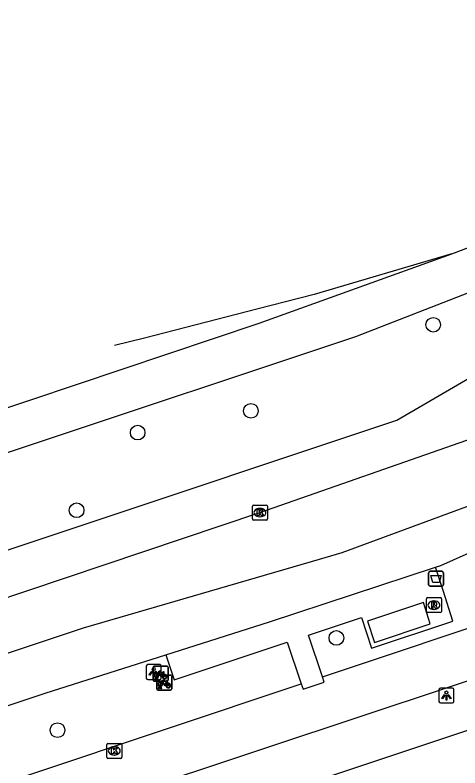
# Model space of a CAD drawing. Extents: x 162082 to 163393, y 388091 to 388632.
# Drawn here: x 162383.4 to 162413.1, y 388552.4 to 388602.7 of the extents above; entities that cross this region are included whole.
import ezdxf

# ---------------------------------------------------------------- set-up
doc = ezdxf.new("R2010")
doc.units = 0
for name, color, linetype in [('IMGEO_Afvalbak', 7, 'Continuous'), ('IMGEO_Berm_groen', 7, 'Continuous'), ('IMGEO_Boom', 7, 'Continuous'), ('IMGEO_Fietsenrek', 7, 'Continuous'), ('IMGEO_Fietspad_gesloten', 7, 'Continuous'), ('IMGEO_Kolk', 7, 'Continuous'), ('IMGEO_Lichtpunt', 7, 'Continuous'), ('IMGEO_Rijbaan_regionaal_gesloten', 7, 'Continuous'), ('IMGEO_Rioolput', 7, 'Continuous'), ('IMGEO_Voetpad_gesloten', 7, 'Continuous'), ('IMGEO_Voetpad_open', 7, 'Continuous')]:
    doc.layers.add(name, color=color, linetype=linetype)

msp = doc.modelspace()

# ---------------------------------------------------------------- linework, layer by layer
at = {"layer": 'IMGEO_Afvalbak'}
for p, q in [((162410.986, 388564.662), (162410.986, 388565.462)), ((162410.986, 388565.462), (162410.986, 388564.662)), ((162411.086, 388565.562), (162411.876, 388565.562)), ((162411.876, 388565.562), (162411.086, 388565.562)), ((162411.976, 388565.462), (162411.976, 388564.662)), ((162411.976, 388564.662), (162411.976, 388565.462)), ((162411.876, 388564.562), (162411.086, 388564.562)), ((162411.086, 388564.562), (162411.876, 388564.562))]:
    msp.add_line(p, q, dxfattribs=at)
msp.add_lwpolyline([(162411.129, 388565.276), (162411.833, 388565.276), (162411.684, 388564.806), (162411.278, 388564.806), (162411.129, 388565.276)], dxfattribs=at)
for centre, start, end in [((162411.086, 388565.462), 90, 180), ((162411.086, 388565.462), 90, 180), ((162411.876, 388565.462), 0, 90), ((162411.876, 388565.462), 360, 90), ((162411.086, 388564.662), 180, 270), ((162411.086, 388564.662), 180, 270), ((162411.876, 388564.662), 270, 0), ((162411.876, 388564.662), 270, 0)]:
    msp.add_arc(centre, 0.1, start, end, dxfattribs=at)
at = {"layer": 'IMGEO_Berm_groen'}
msp.add_lwpolyline([(162274.873, 388530.968), (162408.858, 388575.655), (162430.463, 388588.22), (162430.761, 388588.441), (162430.973, 388588.744), (162431.078, 388589.1), (162431.065, 388589.47), (162430.935, 388589.817), (162430.701, 388590.105), (162430.388, 388590.303), (162430.028, 388590.392), (162429.659, 388590.362), (162429.543, 388590.327), (162406.099, 388581.211), (162272.85, 388536.857), (162274.873, 388530.968)], dxfattribs=at)
at = {"layer": 'IMGEO_Boom'}
for centre in [(162411.298, 388582.014), (162399.119, 388576.271), (162391.557, 388574.815), (162387.478, 388569.631), (162404.829, 388561.108), (162386.203, 388554.954)]:
    msp.add_circle(centre, 0.489, dxfattribs=at)
at = {"layer": 'IMGEO_Fietsenrek'}
for p, q in [((162392.587, 388558.305), (162392.587, 388559.146)), ((162392.587, 388559.146), (162392.587, 388558.305)), ((162392.662, 388559.23), (162393.503, 388559.23)), ((162393.503, 388559.23), (162392.662, 388559.23)), ((162393.587, 388559.155), (162393.587, 388558.314)), ((162393.587, 388558.314), (162393.587, 388559.155)), ((162392.905, 388558.635), (162393.746, 388558.635)), ((162393.746, 388558.635), (162392.905, 388558.635)), ((162393.274, 388558.779), (162393.31, 388558.684)), ((162393.512, 388558.23), (162392.671, 388558.23)), ((162392.671, 388558.23), (162393.512, 388558.23)), ((162392.714, 388558.314), (162392.753, 388558.474)), ((162392.748, 388558.314), (162392.714, 388558.314)), ((162392.783, 388558.462), (162392.748, 388558.314)), ((162392.825, 388558.486), (162392.824, 388558.49)), ((162392.83, 388557.71), (162392.83, 388558.551)), ((162392.83, 388558.551), (162392.83, 388557.71)), ((162392.866, 388558.314), (162392.832, 388558.456)), ((162392.856, 388558.497), (162392.857, 388558.49)), ((162392.864, 388558.46), (162392.899, 388558.314)), ((162392.899, 388558.314), (162392.866, 388558.314)), ((162393.517, 388558.184), (162393.553, 388558.089)), ((162393.83, 388558.56), (162393.83, 388557.719)), ((162393.83, 388557.719), (162393.83, 388558.56)), ((162393.755, 388557.635), (162392.914, 388557.635)), ((162392.914, 388557.635), (162393.755, 388557.635)), ((162392.957, 388557.719), (162392.996, 388557.879)), ((162392.991, 388557.719), (162392.957, 388557.719)), ((162393.026, 388557.867), (162392.991, 388557.719)), ((162393.068, 388557.891), (162393.067, 388557.895)), ((162393.109, 388557.719), (162393.075, 388557.861)), ((162393.099, 388557.902), (162393.1, 388557.895)), ((162393.107, 388557.865), (162393.142, 388557.719)), ((162393.142, 388557.719), (162393.109, 388557.719))]:
    msp.add_line(p, q, dxfattribs=at)
for points in [[(162392.921, 388558.704), (162392.869, 388558.614), (162392.829, 388558.589), (162392.83, 388558.636), (162392.885, 388558.73)], [(162392.9, 388558.756), (162392.995, 388558.92), (162393.081, 388558.906), (162393.083, 388558.897), (162393.027, 388558.886), (162393, 388558.841), (162393.256, 388558.8)], [(162393.196, 388558.512), (162393.146, 388558.512), (162392.955, 388558.763), (162392.936, 388558.731)], [(162393.243, 388558.775), (162392.986, 388558.816), (162392.969, 388558.787), (162393.136, 388558.567), (162393.243, 388558.775)], [(162393.291, 388558.677), (162393.261, 388558.754), (162393.152, 388558.536), (162393.195, 388558.536)], [(162393.225, 388558.536), (162393.345, 388558.535), (162393.301, 388558.649)], [(162393.321, 388558.656), (162393.376, 388558.511), (162393.226, 388558.511)], [(162393.256, 388558.8), (162393.281, 388558.849), (162393.275, 388558.853), (162393.252, 388558.857), (162393.24, 388558.864), (162393.239, 388558.867), (162393.241, 388558.872), (162393.336, 388558.857), (162393.338, 388558.847), (162393.328, 388558.834), (162393.316, 388558.828), (162393.302, 388558.834), (162393.274, 388558.779)], [(162393.164, 388558.109), (162393.112, 388558.019), (162393.072, 388557.994), (162393.073, 388558.041), (162393.128, 388558.135)], [(162393.143, 388558.161), (162393.238, 388558.325), (162393.324, 388558.311), (162393.326, 388558.302), (162393.27, 388558.291), (162393.243, 388558.246), (162393.499, 388558.205)], [(162393.439, 388557.917), (162393.389, 388557.917), (162393.198, 388558.168), (162393.179, 388558.136)], [(162393.486, 388558.18), (162393.229, 388558.221), (162393.212, 388558.192), (162393.379, 388557.972), (162393.486, 388558.18)], [(162393.534, 388558.082), (162393.504, 388558.159), (162393.395, 388557.941), (162393.438, 388557.941)], [(162393.499, 388558.205), (162393.524, 388558.254), (162393.518, 388558.258), (162393.495, 388558.262), (162393.483, 388558.269), (162393.482, 388558.272), (162393.484, 388558.277), (162393.579, 388558.262), (162393.581, 388558.252), (162393.571, 388558.239), (162393.559, 388558.233), (162393.545, 388558.239), (162393.517, 388558.184)], [(162393.468, 388557.941), (162393.588, 388557.94), (162393.544, 388558.054)], [(162393.564, 388558.061), (162393.619, 388557.916), (162393.469, 388557.916)]]:
    msp.add_lwpolyline(points, dxfattribs=at)
for centre, radius, start, end in [((162392.665, 388559.152), 0.0779, 92.4484, 184.2845), ((162392.665, 388559.152), 0.0779, 92.4484, 184.2845), ((162393.509, 388559.152), 0.0779, 2.4484, 94.2845), ((162393.509, 388559.152), 0.0779, 2.4484, 94.2845), ((162392.827, 388558.615), 0.159, 62.6766, 242.1369), ((162392.827, 388558.615), 0.129, 63.3192, 238.903), ((162392.908, 388558.557), 0.0779, 92.4484, 184.2845), ((162392.908, 388558.557), 0.0779, 92.4484, 184.2845), ((162392.827, 388558.615), 0.129, 283.6043, 43.4302), ((162392.827, 388558.615), 0.159, 283.5766, 46.6042), ((162393.354, 388558.531), 0.159, 113.3408, 178.3217), ((162393.354, 388558.531), 0.159, 187.0065, 105.7708), ((162393.354, 388558.531), 0.129, 113.923, 177.9556), ((162393.354, 388558.531), 0.129, 188.6715, 104.5883), ((162393.752, 388558.557), 0.0779, 2.4484, 94.2845), ((162393.752, 388558.557), 0.0779, 2.4484, 94.2845), ((162392.665, 388558.308), 0.0779, 182.4484, 274.2845), ((162392.665, 388558.308), 0.0779, 182.4484, 274.2845), ((162392.807, 388558.486), 0.0499, 12.8025, 158.6934), ((162392.827, 388558.615), 0.159, 253.9967, 271.7867), ((162392.807, 388558.486), 0.0174, 12.8025, 163.4502), ((162392.827, 388558.615), 0.129, 253.415, 269.0204), ((162393.07, 388558.02), 0.159, 62.6766, 242.1369), ((162393.07, 388558.02), 0.129, 63.3192, 238.903), ((162393.07, 388558.02), 0.159, 283.5766, 46.6042), ((162393.509, 388558.308), 0.0779, 272.4484, 4.2845), ((162393.509, 388558.308), 0.0779, 272.4484, 4.2845), ((162392.908, 388557.713), 0.0779, 182.4484, 274.2845), ((162392.908, 388557.713), 0.0779, 182.4484, 274.2845), ((162393.05, 388557.891), 0.0499, 12.8025, 158.6934), ((162393.07, 388558.02), 0.159, 253.9967, 271.7867), ((162393.05, 388557.891), 0.0174, 12.8025, 163.4502), ((162393.07, 388558.02), 0.129, 253.415, 269.0204), ((162393.07, 388558.02), 0.129, 283.6043, 43.4302), ((162393.597, 388557.936), 0.159, 113.3408, 178.3217), ((162393.597, 388557.936), 0.159, 187.0065, 105.7708), ((162393.597, 388557.936), 0.129, 113.923, 177.9556), ((162393.597, 388557.936), 0.129, 188.6715, 104.5883), ((162393.752, 388557.713), 0.0779, 272.4484, 4.2845), ((162393.752, 388557.713), 0.0779, 272.4484, 4.2845)]:
    msp.add_arc(centre, radius, start, end, dxfattribs=at)
at = {"layer": 'IMGEO_Fietspad_gesloten'}
for points in [[(162403.893, 388558.518), (162417.299, 388562.993), (162435.489, 388568.8), (162456.446, 388575.59), (162456.343, 388575.895), (162488.512, 388586.676)], [(162497.882, 388586.227), (162488.392, 388583.036), (162457.174, 388572.698), (162436.199, 388565.723), (162407.328, 388556.149), (162358.353, 388539.891), (162249.604, 388503.789), (162247.114, 388502.698)], [(162402.477, 388558.046), (162402.599, 388557.685), (162404.011, 388558.16), (162403.893, 388558.518)], [(162247.329, 388506.185), (162270.419, 388514.23), (162302.958, 388524.829), (162357.09, 388542.897), (162402.477, 388558.046)]]:
    msp.add_lwpolyline(points, dxfattribs=at)
at = {"layer": 'IMGEO_Kolk'}
for p, q in [((162399.219, 388569.054), (162399.219, 388569.906)), ((162399.294, 388569.98), (162400.146, 388569.98)), ((162399.707, 388569.76), (162399.732, 388569.76)), ((162400.22, 388569.906), (162400.22, 388569.054)), ((162399.73, 388569.2), (162399.705, 388569.2)), ((162400.146, 388568.98), (162399.294, 388568.98)), ((162389.492, 388553.148), (162389.492, 388554)), ((162389.567, 388554.074), (162390.419, 388554.074)), ((162389.98, 388553.854), (162390.005, 388553.854)), ((162390.493, 388554), (162390.493, 388553.148)), ((162390.003, 388553.294), (162389.978, 388553.294)), ((162390.419, 388553.074), (162389.567, 388553.074))]:
    msp.add_line(p, q, dxfattribs=at)
for points in [[(162399.219, 388569.054), (162399.219, 388569.906)], [(162399.294, 388569.98), (162400.146, 388569.98)], [(162400.22, 388569.906), (162400.22, 388569.054)], [(162399.54, 388569.68), (162399.663, 388569.68), (162399.663, 388569.529), (162399.793, 388569.68), (162399.957, 388569.68), (162399.811, 388569.529), (162399.964, 388569.28), (162399.812, 388569.28), (162399.727, 388569.444), (162399.663, 388569.377), (162399.663, 388569.28), (162399.54, 388569.28), (162399.54, 388569.68)], [(162400.146, 388568.98), (162399.294, 388568.98)], [(162389.492, 388553.148), (162389.492, 388554)], [(162389.567, 388554.074), (162390.419, 388554.074)], [(162389.813, 388553.774), (162389.936, 388553.774), (162389.936, 388553.623), (162390.066, 388553.774), (162390.23, 388553.774), (162390.084, 388553.623), (162390.237, 388553.374), (162390.085, 388553.374), (162390, 388553.538), (162389.936, 388553.471), (162389.936, 388553.374), (162389.813, 388553.374), (162389.813, 388553.774)], [(162390.493, 388554), (162390.493, 388553.148)], [(162390.419, 388553.074), (162389.567, 388553.074)]]:
    msp.add_lwpolyline(points, dxfattribs=at)
for centre, start, end in [((162399.296, 388569.904), 91.552, 178.448), ((162399.296, 388569.904), 91.552, 178.448), ((162400.144, 388569.904), 1.552, 88.448), ((162400.144, 388569.904), 1.552, 88.448), ((162399.296, 388569.056), 181.552, 268.448), ((162399.296, 388569.056), 181.552, 268.448), ((162400.144, 388569.056), 271.552, 358.448), ((162400.144, 388569.056), 271.552, 358.448), ((162389.569, 388553.998), 91.552, 178.448), ((162389.569, 388553.998), 91.552, 178.448), ((162390.417, 388553.998), 1.552, 88.448), ((162390.417, 388553.998), 1.552, 88.448), ((162389.569, 388553.15), 181.552, 268.448), ((162389.569, 388553.15), 181.552, 268.448), ((162390.417, 388553.15), 271.552, 358.448), ((162390.417, 388553.15), 271.552, 358.448)]:
    msp.add_arc(centre, 0.0765, start, end, dxfattribs=at)
for centre, major_axis, ratio, start_param, end_param in [((162399.706, 388569.48), (-0.387, 0.002), 0.722429, 4.712389, 7.853982), ((162399.731, 388569.48), (-0.39, 0.002), 0.717154, 1.570796, 4.712389), ((162389.979, 388553.574), (-0.387, 0.002), 0.722429, 4.712389, 7.853982), ((162390.004, 388553.574), (-0.39, 0.002), 0.717154, 1.570796, 4.712389)]:
    msp.add_ellipse(centre, major_axis=major_axis, ratio=ratio, start_param=start_param, end_param=end_param, dxfattribs=at)
at = {"layer": 'IMGEO_Lichtpunt'}
for p, q in [((162392.132, 388559.237), (162392.132, 388558.43)), ((162392.132, 388559.237), (162392.132, 388558.43)), ((162393.034, 388559.332), (162392.226, 388559.332)), ((162393.034, 388559.332), (162392.226, 388559.332)), ((162393.128, 388558.43), (162393.128, 388559.237)), ((162393.128, 388558.43), (162393.128, 388559.237)), ((162392.226, 388558.336), (162393.034, 388558.336)), ((162392.226, 388558.336), (162393.034, 388558.336)), ((162411.681, 388557.674), (162411.681, 388556.867)), ((162411.681, 388557.674), (162411.681, 388556.867)), ((162412.583, 388557.769), (162411.775, 388557.769)), ((162412.583, 388557.769), (162411.775, 388557.769)), ((162412.677, 388556.867), (162412.677, 388557.674)), ((162412.677, 388556.867), (162412.677, 388557.674)), ((162411.775, 388556.773), (162412.583, 388556.773)), ((162411.775, 388556.773), (162412.583, 388556.773))]:
    msp.add_line(p, q, dxfattribs=at)
for points in [[(162392.506, 388558.901), (162392.545, 388558.873), (162392.357, 388558.611), (162392.319, 388558.638), (162392.506, 388558.901)], [(162392.608, 388558.853), (162392.655, 388558.853), (162392.655, 388558.531), (162392.608, 388558.531), (162392.608, 388558.853)], [(162392.718, 388558.873), (162392.756, 388558.9), (162392.943, 388558.638), (162392.904, 388558.61), (162392.718, 388558.873)], [(162412.055, 388557.338), (162412.094, 388557.31), (162411.906, 388557.048), (162411.868, 388557.075), (162412.055, 388557.338)], [(162412.157, 388557.29), (162412.204, 388557.29), (162412.204, 388556.968), (162412.157, 388556.968), (162412.157, 388557.29)], [(162412.267, 388557.31), (162412.305, 388557.337), (162412.492, 388557.075), (162412.453, 388557.047), (162412.267, 388557.31)]]:
    msp.add_lwpolyline(points, dxfattribs=at)
for centre in [(162392.631, 388559.035), (162412.18, 388557.472)]:
    msp.add_circle(centre, 0.0994, dxfattribs=at)
for centre, start, end in [((162392.226, 388559.237), 90, 180), ((162392.226, 388559.237), 90, 180), ((162393.034, 388559.237), 0, 90), ((162393.034, 388559.237), 0, 90), ((162392.226, 388558.43), 180, 270), ((162392.226, 388558.43), 180, 270), ((162393.034, 388558.43), 270, 0), ((162393.034, 388558.43), 270, 360), ((162411.775, 388557.674), 90, 180), ((162411.775, 388557.674), 90, 180), ((162412.583, 388557.674), 0, 90), ((162412.583, 388557.674), 0, 90), ((162411.775, 388556.867), 180, 270), ((162411.775, 388556.867), 180, 270), ((162412.583, 388556.867), 270, 0), ((162412.583, 388556.867), 270, 360)]:
    msp.add_arc(centre, 0.0946, start, end, dxfattribs=at)
at = {"layer": 'IMGEO_Rijbaan_regionaal_gesloten'}
for points in [[(162412.543, 388586.743), (162415.71, 388587.948), (162421.176, 388590.09), (162433.475, 388594.699), (162439.781, 388596.97), (162452.615, 388600.64), (162456.539, 388601.383), (162459.602, 388602.099), (162461.385, 388602.688)], [(162228.005, 388512.485), (162264.303, 388524.726), (162292.901, 388534.37), (162305.451, 388538.219), (162332.69, 388546.968), (162399.716, 388569.478), (162413.989, 388574.473), (162418.106, 388576.047), (162437.195, 388583.81), (162451.904, 388590.81), (162455.673, 388592.786), (162460.253, 388595.296), (162464.345, 388597.791)], [(162233.582, 388526.841), (162245.812, 388531.116), (162260.365, 388535.934), (162384.419, 388576.999), (162399.669, 388582.113), (162412.543, 388586.743)], [(162412.543, 388586.743), (162403.336, 388584.036), (162399.509, 388583.053), (162392.024, 388581.129), (162390.012, 388580.628)], [(162434.893, 388577.8), (162427.635, 388575.065), (162405.194, 388566.795), (162403.679, 388566.355), (162387.911, 388561.769), (162364.881, 388554.101), (162308.972, 388535.245), (162265.607, 388521.013), (162263.032, 388520.167), (162239.544, 388512.185)], [(162411.439, 388565.824), (162411.796, 388565.941), (162417.074, 388568.315), (162418.172, 388568.882), (162423.455, 388571.706), (162428.707, 388574.61), (162434.893, 388577.8)], [(162393.435, 388559.99), (162400.37, 388562.192), (162411.439, 388565.824)], [(162245.171, 388510.356), (162266.789, 388517.649), (162313.324, 388533.347), (162355.218, 388547.35), (162385.385, 388557.433), (162393.435, 388559.99)]]:
    msp.add_lwpolyline(points, dxfattribs=at)
at = {"layer": 'IMGEO_Rioolput'}
for p, q in [((162410.841, 388562.874), (162410.841, 388563.726)), ((162410.916, 388563.8), (162411.768, 388563.8)), ((162411.842, 388563.726), (162411.842, 388562.874)), ((162411.329, 388563.58), (162411.354, 388563.58)), ((162411.768, 388562.8), (162410.916, 388562.8)), ((162411.352, 388563.02), (162411.327, 388563.02))]:
    msp.add_line(p, q, dxfattribs=at)
for points in [[(162410.841, 388562.874), (162410.841, 388563.726)], [(162410.916, 388563.8), (162411.768, 388563.8)], [(162411.842, 388563.726), (162411.842, 388562.874)], [(162411.43, 388563.498), (162411.178, 388563.5), (162411.178, 388563.1)], [(162411.178, 388563.1), (162411.302, 388563.1), (162411.302, 388563.262), (162411.313, 388563.262)], [(162411.356, 388563.419), (162411.302, 388563.419), (162411.302, 388563.338)], [(162411.302, 388563.338), (162411.354, 388563.338)], [(162411.36, 388563.233), (162411.431, 388563.1), (162411.571, 388563.1), (162411.506, 388563.226)], [(162411.768, 388562.8), (162410.916, 388562.8)]]:
    msp.add_lwpolyline(points, dxfattribs=at)
for centre, radius, start, end in [((162410.918, 388563.724), 0.0765, 91.552, 178.448), ((162410.918, 388563.724), 0.0765, 91.552, 178.448), ((162411.766, 388563.724), 0.0765, 1.552, 88.448), ((162411.766, 388563.724), 0.0765, 1.552, 88.448), ((162411.312, 388563.209), 0.0533, 26.0293, 88.6989), ((162411.338, 388563.527), 0.19, 274.7715, 282.9687), ((162411.362, 388563.323), 0.0964, 77.0061, 93.1865), ((162411.376, 388563.38), 0.0378, 276.6634, 79.6772), ((162411.429, 388563.388), 0.109, 350.3612, 89.416), ((162411.427, 388563.388), 0.112, 277.5842, 350.9817), ((162411.411, 388563.173), 0.108, 29.5134, 73.7905), ((162410.918, 388562.876), 0.0765, 181.552, 268.448), ((162410.918, 388562.876), 0.0765, 181.552, 268.448), ((162411.766, 388562.876), 0.0765, 271.552, 358.448), ((162411.766, 388562.876), 0.0765, 271.552, 358.448)]:
    msp.add_arc(centre, radius, start, end, dxfattribs=at)
for centre, major_axis, ratio, start_param, end_param in [((162411.328, 388563.3), (-0.387, 0.002), 0.722429, 4.712389, 7.853982), ((162411.353, 388563.3), (-0.39, 0.002), 0.717154, 1.570796, 4.712389)]:
    msp.add_ellipse(centre, major_axis=major_axis, ratio=ratio, start_param=start_param, end_param=end_param, dxfattribs=at)
at = {"layer": 'IMGEO_Voetpad_gesloten'}
msp.add_lwpolyline([(162406.896, 388562.238), (162407.368, 388560.816), (162411.096, 388562.042), (162410.642, 388563.47), (162406.896, 388562.238)], dxfattribs=at)
at = {"layer": 'IMGEO_Voetpad_open'}
for points in [[(162273.962, 388506.386), (162273.308, 388508.352), (162359.569, 388536.999), (162408.33, 388553.192), (162500, 388583.748), (162506.331, 388585.858), (162508.323, 388586.366), (162515.7, 388587.719), (162520.573, 388588.069), (162528.682, 388581.286)], [(162403.893, 388558.518), (162402.972, 388561.302), (162406.502, 388562.469), (162407.18, 388560.438), (162412.613, 388562.224), (162411.955, 388564.271), (162411.439, 388565.824)], [(162393.435, 388559.99), (162393.989, 388558.325), (162401.536, 388560.825), (162402.477, 388558.046)]]:
    msp.add_lwpolyline(points, dxfattribs=at)

doc.saveas('drawing.dxf')
